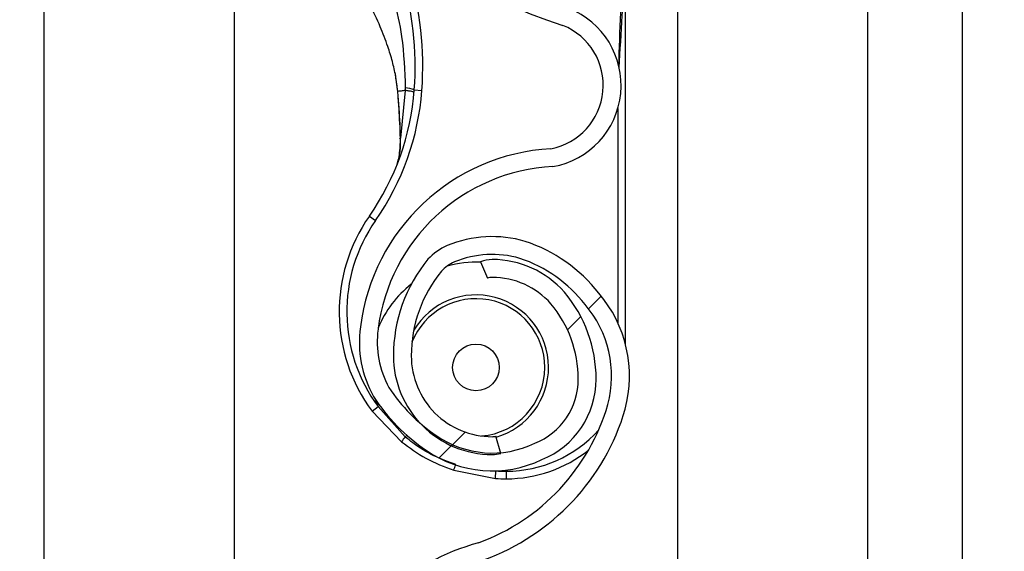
# Model space of a CAD drawing. Header units: inches. Extents: x 170 to 284, y 215 to 248.
# Tile 429 of 656: x 210.7657 to 210.8988, y 220.8654 to 220.9373. Entities that reach past the tile are written whole.
import ezdxf

# ---------------------------------------------------------------- set-up
doc = ezdxf.new("R2010")
doc.units = ezdxf.units.IN
doc.header["$LTSCALE"] = 0.25
doc.header["$MEASUREMENT"] = 0
doc.layers.add('ANNOTATIONS', color=1, linetype='Continuous')
doc.layers.add('RH FRONT OF HOOD', color=7, linetype='Continuous')
doc.styles.add('ARIAL', font='arial.ttf', dxfattribs={"height": 0.09375})
doc.dimstyles.new('STANDARD$0', dxfattribs={"dimtxt": 0.09375, "dimasz": 0.09375, "dimexe": 0.03125, "dimexo": 0.046875, "dimgap": 0.09, "dimtad": 0, "dimtih": 1, "dimtoh": 1, "dimdec": 4, "dimzin": 0, "dimdsep": 46, "dimtxsty": 'ARIAL', "dimcen": 0.09, "dimadec": 0, "dimazin": 0, "dimtfac": 1, "dimtdec": 4, "dimtofl": 0, "dimtmove": 0, "dimatfit": 1, "dimfxl": 1, "dimtolj": 1, "dimtzin": 0, "dimarcsym": 0})
pattern_1 = [(45, (200.7563139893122, 218.4993357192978), (-0.03026527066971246, 0.03026527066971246), [])]

# ---------------------------------------------------------------- blocks, each defined once
blk = doc.blocks.new('*D78')
at = {"layer": 'ANNOTATIONS', "color": 0, "lineweight": -2, "transparency": 16777216}
for p, q in [((210.8125819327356, 224.1544254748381), (212.2530253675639, 224.1544254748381)), ((212.2217753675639, 224.0606754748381), (212.2217753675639, 222.3404997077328)), ((212.2217753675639, 220.1854637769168), (212.2217753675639, 221.9056395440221)), ((211.491250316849, 220.0917137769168), (212.2530253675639, 220.0917137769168))]:
    blk.add_line(p, q, dxfattribs=at)
at = {"layer": 'ANNOTATIONS', "color": 0, "transparency": 16777216}
for points in [[(212.2061503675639, 224.0606754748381), (212.2374003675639, 224.0606754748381), (212.2217753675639, 224.1544254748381)], [(212.2061503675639, 220.1854637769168), (212.2374003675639, 220.1854637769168), (212.2217753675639, 220.0917137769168)]]:
    blk.add_solid(points, dxfattribs=at)
at = {"layer": 'defpoints', "color": 0, "transparency": 16777216}
for p in [(210.7657069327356, 224.1544254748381), (211.444375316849, 220.0917137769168), (212.2217753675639, 220.0917137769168)]:
    blk.add_point(p, dxfattribs=at)
at = {"layer": 'ANNOTATIONS', "color": 0, "transparency": 16777216, "insert": (212.2217753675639, 222.1230696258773), "char_height": 0.09375, "attachment_point": 5, "style": 'ARIAL'}
blk.add_mtext('\\A1;OPENING\\PHEIGHT', dxfattribs=at)

msp = doc.modelspace()

# ---------------------------------------------------------------- hatches: boundary and pattern name
at = {"layer": 'RH FRONT OF HOOD'}
h = msp.add_hatch(dxfattribs=at)
h.set_pattern_fill('ANSI31', color=256, scale=0.34241245, angle=2.8e-322, style=0)
h.set_pattern_definition(pattern_1)
edge = h.paths.add_edge_path(flags=0)
edge.add_arc((210.829581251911, 220.9007694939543), 0.001712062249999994, 450.0000000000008, 472.2104203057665)
edge.add_line((210.8289340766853, 220.9023545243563), (210.8280215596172, 220.904589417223))
edge.add_arc((210.829581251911, 220.9007694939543), 0.004126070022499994, 450, 472.2104203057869, ccw=False)
edge.add_arc((210.829581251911, 220.8918667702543), 0.01302879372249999, 401.47616737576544, 450, ccw=False)
edge.add_arc((210.825335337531, 220.8887165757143), 0.01830194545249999, 359.99999999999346, 400.061373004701, ccw=False)
edge.add_arc((210.831875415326, 220.8887165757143), 0.01176186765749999, 292.1408576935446, 359.99999999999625, ccw=False)
edge.add_arc((210.829581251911, 220.8919694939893), 0.01566536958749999, 235.25706803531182, 295.4307998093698, ccw=False)
edge.add_arc((210.834820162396, 220.9000846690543), 0.02532140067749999, 212.8542481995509, 235.9809333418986, ccw=False)
edge.add_arc((210.826670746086, 220.8937157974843), 0.01504902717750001, 172.1557183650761, 209.3146496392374, ccw=False)
edge.add_arc((210.839100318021, 220.8923803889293), 0.02754708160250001, 453.3085031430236, 532.9325737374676, ccw=False)
edge.add_arc((210.835847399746, 220.9284706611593), 0.008748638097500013, 280.9586189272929, 427.9414322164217)
edge.add_arc((210.8557071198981, 220.9908239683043), 0.05672062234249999, 179.5706357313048, 253.00989973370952, ccw=False)
edge.add_arc((211.014038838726, 220.9920224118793), 0.2150521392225, 163.4260275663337, 180.2060536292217, ccw=False)
edge.add_arc((210.835265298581, 221.0441718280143), 0.02884824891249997, 465.1588434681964, 521.4137567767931, ccw=False)
edge.add_arc((210.817939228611, 221.0987181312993), 0.0284373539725, 290.1205938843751, 343.7190675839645)
edge.add_arc((210.830779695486, 221.0945406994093), 0.01494630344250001, 345.2914408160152, 400.5471921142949)
edge.add_arc((210.827355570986, 221.0927259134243), 0.0187470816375, 397.957874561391, 431.4396159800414)
edge.add_arc((210.829581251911, 221.0975539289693), 0.0134739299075, 433.8775574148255, 472.2736457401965)
edge.add_arc((210.827013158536, 221.1045733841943), 0.006011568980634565, 474.98253258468, 495.7175736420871)
edge.add_arc((210.836806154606, 221.0973142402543), 0.01816498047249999, 500.8992600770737, 539.9999999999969)
edge.add_arc((210.829581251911, 221.0973142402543), 0.01094007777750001, 539.9999999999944, 629.9999999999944)
edge.add_arc((210.829581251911, 221.0882403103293), 0.001866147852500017, 269.9999999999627, 285.6422464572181)
edge.add_line((210.8300844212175, 221.0864432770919), (210.8307353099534, 221.0841186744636))
edge.add_arc((210.829581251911, 221.0882403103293), 0.004280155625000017, 269.9999999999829, 285.6422464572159, ccw=False)
edge.add_arc((210.829581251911, 221.0973142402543), 0.01335408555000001, 179.9999999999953, 269.999999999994, ccw=False)
edge.add_arc((210.836806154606, 221.0973142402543), 0.020578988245, 500.61135831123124, 539.9999999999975, ccw=False)
edge.add_arc((210.827013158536, 221.1045733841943), 0.008425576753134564, 474.5776671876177, 496.4997109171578, ccw=False)
edge.add_arc((210.829581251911, 221.0975539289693), 0.01588793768, 433.69030225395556, 472.47058069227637, ccw=False)
edge.add_arc((210.827355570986, 221.0927259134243), 0.02116108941, 398.1045307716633, 431.5771717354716, ccw=False)
edge.add_arc((210.830779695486, 221.0945406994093), 0.01736031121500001, 345.18024813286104, 400.3658533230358, ccw=False)
edge.add_arc((210.817939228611, 221.0987181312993), 0.030851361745, 289.91815728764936, 343.77953759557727, ccw=False)
edge.add_arc((210.835265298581, 221.0441718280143), 0.02643424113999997, 464.9417095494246, 521.3236131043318)
edge.add_arc((211.014038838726, 220.9920224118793), 0.21263813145, 523.4376684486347, 540.2096895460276)
edge.add_arc((210.8557071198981, 220.9908239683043), 0.05430661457, 539.5566266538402, 613.1145348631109)
edge.add_arc((210.835847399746, 220.9284706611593), 0.01116264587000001, 280.06103888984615, 428.529087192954, ccw=False)
edge.add_arc((210.839100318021, 220.8923803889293), 0.02513307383, 452.9714001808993, 532.9706577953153)
edge.add_arc((210.826670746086, 220.8937157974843), 0.01263501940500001, 532.0830472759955, 568.9826967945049)
edge.add_arc((210.834820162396, 220.9000846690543), 0.022907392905, 213.0443063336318, 236.0197152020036)
edge.add_arc((210.829581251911, 220.8919694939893), 0.01325136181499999, 235.1922404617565, 295.735249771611)
edge.add_arc((210.831875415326, 220.8887165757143), 0.009347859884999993, 291.7225241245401, 359.9999999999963)
edge.add_arc((210.825335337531, 220.8887165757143), 0.01588793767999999, 359.9999999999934, 399.952178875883)
edge.add_arc((210.829581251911, 220.8918667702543), 0.01061478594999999, 401.6345013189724, 450.0000000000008)
h = msp.add_hatch(dxfattribs=at)
h.set_pattern_fill('ANSI31', color=256, scale=0.34241245, angle=2.8e-322, style=0)
h.set_pattern_definition(pattern_1)
edge = h.paths.add_edge_path(flags=0)
edge.add_arc((210.829581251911, 220.6953220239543), 0.001712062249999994, 450.0000000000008, 472.2104203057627)
edge.add_line((210.8289340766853, 220.6969070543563), (210.8280215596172, 220.699141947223))
edge.add_arc((210.829581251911, 220.6953220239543), 0.004126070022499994, 450, 472.2104203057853, ccw=False)
edge.add_arc((210.829581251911, 220.6864193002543), 0.01302879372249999, 401.47616737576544, 450, ccw=False)
edge.add_arc((210.825335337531, 220.6832691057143), 0.01830194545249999, 359.99999999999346, 400.061373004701, ccw=False)
edge.add_arc((210.831875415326, 220.6832691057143), 0.01176186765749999, 292.1408576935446, 359.99999999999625, ccw=False)
edge.add_arc((210.829581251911, 220.6865220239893), 0.01566536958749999, 235.2570680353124, 295.43079980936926, ccw=False)
edge.add_arc((210.834820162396, 220.6946371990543), 0.02532140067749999, 212.8542481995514, 235.9809333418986, ccw=False)
edge.add_arc((210.826670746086, 220.6882683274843), 0.01504902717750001, 172.1557183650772, 209.3146496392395, ccw=False)
edge.add_arc((210.839100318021, 220.6869329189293), 0.02754708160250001, 453.3085031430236, 532.932573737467, ccw=False)
edge.add_arc((210.835847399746, 220.7230231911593), 0.008748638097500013, 280.9586189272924, 427.9414322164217)
edge.add_arc((210.8557071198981, 220.7853764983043), 0.05672062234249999, 179.5706357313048, 253.0098997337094, ccw=False)
edge.add_arc((211.014038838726, 220.7865749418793), 0.2150521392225, 163.4260275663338, 180.2060536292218, ccw=False)
edge.add_arc((210.835265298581, 220.8387243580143), 0.02884824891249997, 465.1588434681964, 521.4137567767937, ccw=False)
edge.add_arc((210.817939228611, 220.8932706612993), 0.0284373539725, 290.1205938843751, 343.7190675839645)
edge.add_arc((210.830779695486, 220.8890932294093), 0.01494630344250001, 345.2914408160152, 400.547192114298)
edge.add_arc((210.827355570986, 220.8872784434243), 0.0187470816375, 397.957874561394, 431.4396159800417)
edge.add_arc((210.829581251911, 220.8921064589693), 0.0134739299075, 433.8775574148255, 472.273645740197)
edge.add_arc((210.827013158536, 220.8991259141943), 0.006011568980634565, 474.9825325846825, 495.7175736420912)
edge.add_arc((210.836806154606, 220.8918667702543), 0.01816498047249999, 500.8992600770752, 539.999999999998)
edge.add_arc((210.829581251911, 220.8918667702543), 0.01094007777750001, 539.999999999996, 629.9999999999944)
edge.add_arc((210.829581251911, 220.8827928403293), 0.001866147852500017, 269.9999999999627, 285.6422464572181)
edge.add_line((210.8300844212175, 220.8809958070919), (210.8307353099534, 220.8786712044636))
edge.add_arc((210.829581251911, 220.8827928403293), 0.004280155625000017, 269.9999999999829, 285.642246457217, ccw=False)
edge.add_arc((210.829581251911, 220.8918667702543), 0.01335408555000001, 179.9999999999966, 269.999999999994, ccw=False)
edge.add_arc((210.836806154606, 220.8918667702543), 0.020578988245, 500.6113583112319, 539.9999999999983, ccw=False)
edge.add_arc((210.827013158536, 220.8991259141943), 0.008425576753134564, 474.5776671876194, 496.4997109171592, ccw=False)
edge.add_arc((210.829581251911, 220.8921064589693), 0.01588793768, 433.69030225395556, 472.4705806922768, ccw=False)
edge.add_arc((210.827355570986, 220.8872784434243), 0.02116108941, 398.1045307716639, 431.5771717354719, ccw=False)
edge.add_arc((210.830779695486, 220.8890932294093), 0.01736031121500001, 345.1802481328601, 400.3658533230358, ccw=False)
edge.add_arc((210.817939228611, 220.8932706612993), 0.030851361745, 289.9181572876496, 343.7795375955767, ccw=False)
edge.add_arc((210.835265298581, 220.8387243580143), 0.02643424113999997, 464.9417095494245, 521.3236131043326)
edge.add_arc((211.014038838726, 220.7865749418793), 0.21263813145, 523.4376684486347, 540.2096895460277)
edge.add_arc((210.8557071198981, 220.7853764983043), 0.05430661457, 539.5566266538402, 613.1145348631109)
edge.add_arc((210.835847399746, 220.7230231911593), 0.01116264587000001, 280.06103888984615, 428.5290871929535, ccw=False)
edge.add_arc((210.839100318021, 220.6869329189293), 0.02513307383, 452.9714001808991, 532.9706577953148)
edge.add_arc((210.826670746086, 220.6882683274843), 0.01263501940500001, 532.0830472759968, 568.9826967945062)
edge.add_arc((210.834820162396, 220.6946371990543), 0.022907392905, 213.0443063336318, 236.0197152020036)
edge.add_arc((210.829581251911, 220.6865220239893), 0.01325136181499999, 235.1922404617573, 295.735249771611)
edge.add_arc((210.831875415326, 220.6832691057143), 0.009347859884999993, 291.7225241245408, 359.9999999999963)
edge.add_arc((210.825335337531, 220.6832691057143), 0.01588793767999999, 359.9999999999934, 399.952178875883)
edge.add_arc((210.829581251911, 220.6864193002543), 0.01061478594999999, 401.6345013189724, 450.0000000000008)

# ---------------------------------------------------------------- linework, layer by layer
for p, q in [((210.8546275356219, 224.3444764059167), (210.8546275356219, 220.0917137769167)), ((210.8803084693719, 224.3444764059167), (210.8803084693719, 220.0917137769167)), ((210.8931489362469, 220.0917137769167), (210.8931489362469, 224.3444764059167)), ((210.7690244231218, 220.0917137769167), (210.7690244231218, 224.2497177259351)), ((210.7947053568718, 220.9854528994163), (210.7947053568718, 220.793078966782)), ((210.8475911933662, 220.8934238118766), (210.8475911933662, 220.9458460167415)), ((210.8164238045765, 220.9301967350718), (210.8167886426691, 220.9276176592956)), ((210.8178317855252, 220.9277615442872), (210.8171816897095, 220.9213275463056)), ((210.8190535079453, 220.9278607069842), (210.8200779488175, 220.927784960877)), ((210.8168306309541, 220.9274653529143), (210.8168166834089, 220.9276326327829)), ((210.8465639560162, 220.9253465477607), (210.8465639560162, 220.8963207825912)), ((210.8129731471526, 220.9107726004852), (210.813815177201, 220.910184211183)), ((210.8280215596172, 220.904589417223), (210.8289340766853, 220.9023545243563)), ((210.8138215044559, 220.885934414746), (210.8141625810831, 220.8849890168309)), ((210.8133370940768, 220.8843776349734), (210.8141625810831, 220.8849890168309)), ((210.8133370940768, 220.8843776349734), (210.8173154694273, 220.8802329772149)), ((210.8178218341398, 220.8808969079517), (210.8141625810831, 220.8849890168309)), ((210.8178218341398, 220.8808969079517), (210.8180455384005, 220.8811166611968)), ((210.8307353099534, 220.8786712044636), (210.8300844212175, 220.8809958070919)), ((210.8243828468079, 220.8763780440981), (210.8300214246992, 220.8752770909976)), ((210.8300214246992, 220.8752770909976), (210.8300885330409, 220.8763021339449)), ((210.8314978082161, 220.8752288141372), (210.8314978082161, 220.8762560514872))]:
    msp.add_line(p, q, dxfattribs=at)
at = {"layer": 'RH FRONT OF HOOD', "flags": 128}
msp.add_lwpolyline([(210.8171481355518, 220.9212588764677), (210.8171203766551, 220.9212664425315), (210.8171013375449, 220.9212747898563), (210.8170915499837, 220.9212836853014), (210.8170912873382, 220.9212928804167), (210.8171005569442, 220.9213021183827), (210.8171190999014, 220.9213111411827), (210.8171463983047, 220.92131969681), (210.8171816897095, 220.9213275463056)], dxfattribs=at)
at = {"layer": 'RH FRONT OF HOOD'}
msp.add_circle((210.8273888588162, 220.8902949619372), 0.00315523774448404, dxfattribs=at)
for centre, radius, start, end in [((210.8557071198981, 220.9908239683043), 0.05672062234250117, 179.5706357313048, 253.009899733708), ((210.7760269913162, 220.9310420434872), 0.04417120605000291, 355.7713036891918, 16.94846748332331), ((210.7760269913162, 220.9310420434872), 0.04314396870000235, 355.771303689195, 16.94846748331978), ((210.835847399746, 220.9284706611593), 0.01116264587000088, 280.0610388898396, 68.52908719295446), ((210.835847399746, 220.9284706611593), 0.008748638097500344, 280.9586189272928, 67.94143221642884), ((210.7849054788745, 220.9303855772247), 0.03424124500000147, 325.055123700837, 355.771303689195), ((210.7849054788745, 220.9303855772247), 0.03526848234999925, 325.0551237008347, 355.7713036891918), ((210.8177746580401, 220.9246017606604), 0.003500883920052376, 68.57435782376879, 89.0426180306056), ((210.8168402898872, 220.9272875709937), 0.0001780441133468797, 93.10983558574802, 110.0707638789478), ((210.8167935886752, 220.927484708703), 3.31925979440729e-05, 244.2889319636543, 282.2874080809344), ((210.839100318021, 220.8923803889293), 0.02754708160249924, 93.3085031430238, 172.9325737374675), ((210.839100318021, 220.8923803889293), 0.02513307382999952, 92.9714001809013, 172.9706577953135), ((210.8314978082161, 220.8978280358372), 0.02259922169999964, 145.0551237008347, 216.5248216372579), ((210.8314978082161, 220.8978280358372), 0.02157198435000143, 145.055123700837, 216.5248216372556), ((210.829581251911, 220.8921064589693), 0.01588793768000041, 73.69030225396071, 112.4705806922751), ((210.827013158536, 220.8991259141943), 0.008425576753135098, 114.5776671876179, 136.4997109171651), ((210.827355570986, 220.8872784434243), 0.02116108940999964, 38.10453077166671, 71.57717173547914), ((210.829581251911, 220.8921064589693), 0.01347392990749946, 73.87755741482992, 112.2736457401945), ((210.836806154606, 220.8918667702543), 0.02057898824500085, 140.6113583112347, 179.999999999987), ((210.827013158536, 220.8991259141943), 0.006011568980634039, 114.9825325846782, 135.7175736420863), ((210.8273888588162, 220.8902949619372), 0.0142508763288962, 87.35889654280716, 105.8277214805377), ((210.829581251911, 220.9007694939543), 0.00412607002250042, 90, 112.2104203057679), ((210.829581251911, 220.8918667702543), 0.01302879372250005, 41.47616737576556, 90), ((210.827355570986, 220.8872784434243), 0.01874708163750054, 37.95787456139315, 71.43961598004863), ((210.836806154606, 220.8918667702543), 0.01816498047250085, 140.8992600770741, 179.9999999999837), ((210.829581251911, 220.9007694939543), 0.001712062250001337, 90, 112.2104203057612), ((210.829581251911, 220.8918667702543), 0.01061478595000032, 41.6345013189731, 90), ((210.8273888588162, 220.8902949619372), 0.01425087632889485, 127.833393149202, 157.9527497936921), ((210.8273888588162, 220.8902949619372), 0.009810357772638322, 286.1585342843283, 149.0324419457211), ((210.825335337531, 220.8887165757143), 0.01830194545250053, 359.9999999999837, 40.06137300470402), ((210.830779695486, 220.8890932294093), 0.01736031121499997, 345.180248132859, 40.36585332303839), ((210.8273888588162, 220.8902949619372), 0.009303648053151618, 0, 158.458825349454), ((210.825335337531, 220.8887165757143), 0.01588793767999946, 359.9999999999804, 39.95217887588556), ((210.830779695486, 220.8890932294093), 0.01494630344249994, 345.2914408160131, 40.54719211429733), ((210.826670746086, 220.8937157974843), 0.01504902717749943, 172.1557183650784, 209.3146496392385), ((210.826670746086, 220.8937157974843), 0.01263501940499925, 172.0830472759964, 208.9826967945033), ((210.829581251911, 220.8918667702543), 0.01335408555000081, 179.9999999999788, 269.9999999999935), ((210.829581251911, 220.8918667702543), 0.01094007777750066, 179.9999999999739, 269.9999999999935), ((210.8273888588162, 220.8902949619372), 0.009303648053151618, 274.6412262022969, 0), ((210.831875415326, 220.8887165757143), 0.009347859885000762, 291.7225241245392, 359.999999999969), ((210.831875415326, 220.8887165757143), 0.01176186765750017, 292.1408576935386, 359.9999999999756), ((210.834820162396, 220.9000846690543), 0.02290739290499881, 213.0443063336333, 236.0197152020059), ((210.834820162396, 220.9000846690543), 0.02532140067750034, 212.8542481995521, 235.9809333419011), ((210.817939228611, 220.8932706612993), 0.02843735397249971, 290.1205938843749, 343.7190675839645), ((210.817939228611, 220.8932706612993), 0.03085136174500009, 289.91815728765, 343.7795375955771), ((210.8314978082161, 220.8930342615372), 0.01677821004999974, 269.9999999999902, 317.97346011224), ((210.8244957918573, 220.8752817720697), 0.008721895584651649, 139.9244128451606, 145.4117204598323), ((210.829581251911, 220.8919694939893), 0.01325136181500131, 235.1922404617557, 295.7352497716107), ((210.829581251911, 220.8827928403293), 0.001866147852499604, 269.9999999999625, 285.6422464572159), ((210.829581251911, 220.8919694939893), 0.0156653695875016, 235.2570680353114, 295.4307998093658), ((210.829581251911, 220.8827928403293), 0.004280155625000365, 269.9999999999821, 285.6422464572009), ((210.8314978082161, 220.8930342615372), 0.01780544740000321, 269.9999999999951, 308.592188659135), ((210.8167873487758, 220.8795515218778), 0.008231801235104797, 337.3243224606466, 342.6867957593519), ((210.8314978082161, 220.8978280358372), 0.0215719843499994, 266.2542590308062, 269.9999999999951), ((210.8314978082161, 220.8978280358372), 0.02259922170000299, 266.2542590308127, 270), ((210.835265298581, 220.8387243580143), 0.02884824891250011, 105.1588434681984, 161.4137567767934)]:
    msp.add_arc(centre, radius, start, end, dxfattribs=at)
for points, knots in [([(210.8467469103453, 220.9308250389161), (210.846883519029, 220.9331862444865), (210.8470898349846, 220.936752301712), (210.8473344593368, 220.9409696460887), (210.8474677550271, 220.9431798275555), (210.8475352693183, 220.94438029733), (210.847562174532, 220.9450380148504), (210.8475751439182, 220.9454010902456), (210.8475817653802, 220.9456015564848), (210.8475853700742, 220.9457126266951), (210.847587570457, 220.9457788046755), (210.8475889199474, 220.9458172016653), (210.8475898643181, 220.9458406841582), (210.8475903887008, 220.9458516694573), (210.8475907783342, 220.945856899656), (210.8475910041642, 220.9458574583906), (210.8475911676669, 220.9458541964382), (210.8475911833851, 220.9458491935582), (210.8475911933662, 220.9458460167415)], [0, 0, 0, 0, 0.4681368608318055, 0.7070129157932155, 0.8371325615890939, 0.9079072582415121, 0.9470740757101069, 0.968789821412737, 0.9808770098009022, 0.9876679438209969, 0.991554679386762, 0.9947708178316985, 0.9959953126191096, 0.9972287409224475, 0.9978484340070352, 0.9984730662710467, 0.9990304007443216, 0.9999999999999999, 0.9999999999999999, 0.9999999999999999, 0.9999999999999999]), ([(210.8157399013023, 220.9416702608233), (210.8157399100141, 220.9416702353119), (210.8159257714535, 220.9411259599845), (210.8165992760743, 220.9389671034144), (210.8175862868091, 220.9344593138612), (210.817742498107, 220.9304366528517), (210.8178331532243, 220.9281021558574)], [0, 0, 0, 0, 5.869764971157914e-06, 0.1252288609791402, 0.4923383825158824, 1, 1, 1, 1]), ([(210.8470468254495, 220.9409399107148), (210.8470034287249, 220.9400653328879), (210.846839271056, 220.9367570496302), (210.8467399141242, 220.9334460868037), (210.8466668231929, 220.931010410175)], [0, 0, 0, 0, 0.2643600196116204, 1, 1, 1, 1]), ([(210.8168166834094, 220.927632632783), (210.8167354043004, 220.9283271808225), (210.8165747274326, 220.9297002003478), (210.816099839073, 220.9317322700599), (210.8154151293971, 220.9339759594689), (210.8144028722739, 220.9365798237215), (210.8135384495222, 220.9384155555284), (210.8130676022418, 220.9394154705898)], [0, 0, 0, 0, 0.1627420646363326, 0.3217171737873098, 0.4905672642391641, 0.7225142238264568, 0.9999999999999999, 0.9999999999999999, 0.9999999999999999, 0.9999999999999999]), ([(210.8178317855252, 220.9277615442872), (210.8177773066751, 220.9277553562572), (210.8175254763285, 220.9277267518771), (210.8171607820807, 220.9276820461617), (210.816920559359, 220.9276475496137), (210.816816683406, 220.9276326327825)], [0, 0, 0, 0, 0.1354579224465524, 0.6261588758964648, 1, 1, 1, 1]), ([(210.8178331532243, 220.9281021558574), (210.8178329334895, 220.9279886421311), (210.8178327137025, 220.9278751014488), (210.8178317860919, 220.9277615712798), (210.8178317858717, 220.9277615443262)], [0, 0, 0, 0, 0.9997625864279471, 1, 1, 1, 1]), ([(210.8167886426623, 220.9276176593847), (210.8167807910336, 220.9276179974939), (210.8167648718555, 220.9276186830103), (210.8167640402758, 220.9276219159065), (210.8167795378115, 220.9276265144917), (210.8168044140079, 220.9276306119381), (210.8168166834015, 220.9276326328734)], [0, 0, 0, 0, 0.2466091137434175, 0.5000000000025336, 0.7533908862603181, 0.9999999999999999, 0.9999999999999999, 0.9999999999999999, 0.9999999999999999]), ([(210.8168006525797, 220.9274522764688), (210.816860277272, 220.9267311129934), (210.8170316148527, 220.9246587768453), (210.8171021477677, 220.9226007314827), (210.8171481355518, 220.9212588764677)], [0, 0, 0, 0, 0.3479954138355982, 1, 1, 1, 1]), ([(210.8171816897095, 220.9213275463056), (210.8171283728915, 220.9226574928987), (210.8170467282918, 220.9246940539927), (210.8168862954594, 220.9267514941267), (210.8168306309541, 220.9274653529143)], [0, 0, 0, 0, 0.6530354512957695, 1, 1, 1, 1]), ([(210.8166826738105, 220.9176312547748), (210.8167543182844, 220.9178588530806), (210.8170183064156, 220.918697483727), (210.8171506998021, 220.920034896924), (210.8171751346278, 220.9210541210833), (210.8171816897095, 220.9213275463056)], [0, 0, 0, 0, 0.2141804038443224, 0.7891897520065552, 1, 1, 1, 1]), ([(210.8171481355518, 220.9212588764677), (210.817153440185, 220.9209779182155), (210.8171697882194, 220.9201120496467), (210.8170495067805, 220.919298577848), (210.8169682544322, 220.9187490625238)], [0, 0, 0, 0, 0.3244814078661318, 1, 1, 1, 1]), ([(210.8173154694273, 220.8802329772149), (210.818388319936, 220.8794442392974), (210.8205696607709, 220.8778405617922), (210.8230980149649, 220.8768708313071), (210.8243828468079, 220.8763780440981)], [0, 0, 0, 0, 0.4918307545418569, 1, 1, 1, 1]), ([(210.8246669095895, 220.8771632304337), (210.82365836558, 220.8775266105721), (210.8216120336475, 220.878263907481), (210.8193669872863, 220.8796483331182), (210.8181662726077, 220.8806185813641), (210.8178218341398, 220.8808969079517)], [0, 0, 0, 0, 0.4093476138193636, 0.8305647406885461, 1, 1, 1, 1])]:
    msp.add_open_spline(points, degree=3, knots=knots, dxfattribs=at)
msp.add_open_spline([(210.8190246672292, 220.927497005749), (210.8190102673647, 220.9275143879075), (210.8189814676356, 220.9275491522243), (210.818732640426, 220.9276155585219), (210.8183567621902, 220.9276876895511), (210.8180067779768, 220.9277369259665), (210.8178317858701, 220.9277615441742)], degree=3, dxfattribs=at)

# ---------------------------------------------------------------- dimensions: what is measured, and where the dimension line sits
at = {"layer": 'ANNOTATIONS'}
dim = msp.add_linear_dim(base=(212.2217753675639, 220.0917137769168), p1=(210.7657069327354, 224.154425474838), p2=(211.4443753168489, 220.0917137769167), angle=90, text='OPENING\\PHEIGHT', dimstyle='STANDARD$0', dxfattribs=at)
dim.commit()
dim.dimension.update_dxf_attribs({"geometry": '*D78', "text_midpoint": (212.2217753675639, 222.1230696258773)})

doc.saveas('drawing.dxf')
